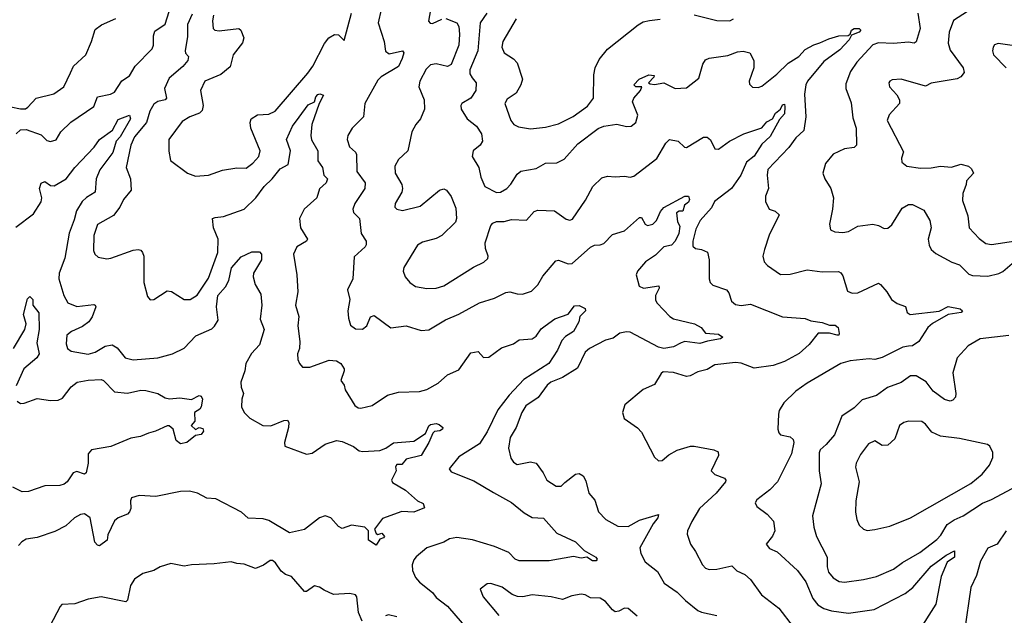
# Model space of a CAD drawing. Extents: x 1771496 to 1971148, y 471553 to 643630.
# Tile 420 of 656: x 1868011 to 1873243, y 580657 to 583821. Entities that reach past the tile are written whole.
import ezdxf

# ---------------------------------------------------------------- set-up
doc = ezdxf.new("R2010")
doc.units = 0

msp = doc.modelspace()

# ---------------------------------------------------------------- linework, layer by layer
at = {"layer": '0CON10XD'}
for points in [[(1870213.3, 583985), (1870183.3, 583813.3), (1870192.6, 583802.6), (1870205, 583801.4), (1870255, 583824.4)], [(1867991.9, 583215), (1868015, 583236.2), (1868045, 583237.8), (1868125, 583209.4), (1868155, 583180), (1868175, 583173.3), (1868205, 583182.2), (1868230, 583225), (1868283.6, 583276.4), (1868405, 583359.2), (1868425, 583411.4), (1868494.6, 583425.4), (1868515, 583435.6), (1868553.7, 583496.3), (1868595, 583523.3), (1868624.5, 583575), (1868715, 583665.7), (1868722.5, 583685), (1868722.3, 583735), (1868729.5, 583760.5), (1868785, 583796.9), (1868805.2, 583864.8)], [(1868928.7, 583851.3), (1868902.2, 583795), (1868902.5, 583732.5), (1868890, 583655), (1868892.7, 583642.7), (1868908.6, 583625), (1868904.6, 583605), (1868877.8, 583572.2), (1868805, 583510), (1868780, 583455), (1868791.5, 583405), (1868784.2, 583395), (1868745, 583386.4), (1868725, 583371.8), (1868702.8, 583335), (1868684.5, 583275.5), (1868620.7, 583199.3), (1868601.3, 583155), (1868576.9, 583035), (1868600, 582975), (1868604.4, 582915), (1868563.3, 582865), (1868543.8, 582825), (1868509.5, 582780.5), (1868425, 582732.5), (1868404.6, 582675), (1868404.2, 582595), (1868411.2, 582575), (1868428.8, 582558.8), (1868475, 582550.8), (1868495, 582554.4), (1868613.6, 582596.4), (1868640.3, 582600.3), (1868655, 582595.8), (1868664.2, 582585), (1868671.9, 582565), (1868671.7, 582541.7), (1868670.5, 582425), (1868691.2, 582351.2), (1868705, 582332.5), (1868725, 582333.8), (1868795, 582381.2), (1868817.7, 582377.7), (1868885, 582334.4), (1868917.5, 582335), (1868955, 582357.5), (1869015, 582448), (1869063.6, 582585), (1869065.6, 582655), (1869041.5, 582715), (1869035.9, 582764.1), (1869049.2, 582770.8), (1869095, 582775.6), (1869205, 582814.6), (1869265.6, 582874.4), (1869311.1, 582935), (1869353.8, 582975), (1869395, 583028.5), (1869438.1, 583051.9), (1869450, 583125), (1869430, 583185), (1869461.3, 583255), (1869496.1, 583303.9), (1869545, 583368.2), (1869578, 583385), (1869585, 583411.2), (1869595, 583422.9), (1869606.8, 583426.8), (1869625, 583420), (1869602, 583375), (1869563.2, 583265), (1869558.4, 583205), (1869562.6, 583182.6), (1869594.8, 583124.8), (1869595, 583072), (1869620.9, 583035), (1869628.1, 582995), (1869646.7, 582975), (1869639.6, 582955), (1869605, 582922.2), (1869590, 582875), (1869523.8, 582815), (1869497.8, 582765), (1869504.4, 582715), (1869540.8, 582655), (1869536, 582645), (1869484.4, 582615), (1869467.1, 582575), (1869484.6, 582465), (1869490, 582375), (1869477.5, 582305), (1869494.3, 582245), (1869490, 582195), (1869499.3, 582110.7), (1869497.8, 582075), (1869487.8, 582045), (1869490, 582015), (1869497.5, 581995), (1869515, 581975.8), (1869552.5, 581975), (1869655, 582011.9), (1869695, 582008.6), (1869718, 581995), (1869735, 581966.7), (1869735.6, 581955), (1869717.5, 581905), (1869735, 581880), (1869740, 581855), (1869792.1, 581772.1), (1869809.7, 581759.7), (1869825, 581757.5), (1869885, 581772.2), (1869966.4, 581826.4), (1870025, 581842), (1870135.9, 581845.9), (1870175, 581857.1), (1870235, 581890.8), (1870285, 581934.4), (1870345, 581960), (1870408.5, 582051.5), (1870448.3, 582058.3), (1870476.6, 582026.6), (1870505, 582027.3), (1870571.4, 582078.6), (1870635, 582098.6), (1870665, 582119.6), (1870735, 582125.4), (1870755, 582140), (1870782, 582178), (1870803.3, 582195), (1870855, 582231.2), (1870925, 582256.5), (1870958.8, 582301.2), (1870985, 582303.4), (1871016.4, 582286.4), (1871018.1, 582275), (1870987.5, 582245), (1870983.1, 582215), (1870953.3, 582165), (1870912.3, 582137.7), (1870893, 582117), (1870868.7, 582065), (1870822.8, 581995), (1870690.7, 581909.3), (1870613.1, 581826.9), (1870552.1, 581747.9), (1870495, 581631.1), (1870455, 581567.3), (1870345, 581498.2), (1870294.3, 581435), (1870305, 581419.2), (1870425, 581371.5), (1870529.2, 581309.2), (1870625, 581256.5), (1870691.5, 581201.5), (1870735, 581175.5), (1870795, 581171.9), (1870865, 581092.7), (1870965, 581046.2), (1871010.4, 581000.4), (1871072.5, 580965), (1871080, 580955), (1871073.9, 580946.1), (1871055, 580945.8), (1871025.7, 580965.7), (1870995, 580960.9), (1870955, 580969.4), (1870825, 580945.6), (1870665, 580945.6), (1870644.1, 580954.1), (1870610.3, 580990.3), (1870535, 581021.4), (1870417.8, 581057.8), (1870335, 581070.4), (1870295, 581062.1), (1870265, 581045.5), (1870175, 581014.3), (1870117.5, 580967.5)], [(1869040.6, 583845), (1869035.8, 583815), (1869040, 583775), (1869047.5, 583765), (1869072.2, 583762.2), (1869175, 583773.8), (1869185.7, 583765.7), (1869202.5, 583725), (1869195, 583698.8), (1869145.8, 583635), (1869129.7, 583570.3), (1869080.6, 583529.4), (1868995, 583493.8), (1868972.5, 583445), (1868986.7, 583365), (1868981.5, 583338.5), (1868966.2, 583325), (1868914.7, 583305.3), (1868875, 583280.6), (1868804.6, 583185), (1868803, 583123), (1868812.7, 583072.7), (1868903.3, 583005), (1868945, 582989.4), (1869015, 582995.8), (1869088.7, 583021.3), (1869165, 583033.3), (1869215, 583032.7), (1869250.7, 583059.3), (1869282.2, 583095), (1869290, 583125), (1869239.2, 583245), (1869236.4, 583275), (1869242.2, 583295), (1869275, 583316.5), (1869335, 583320), (1869368.6, 583335), (1869542.8, 583537.2), (1869568.9, 583575), (1869630.6, 583695), (1869654, 583725), (1869685, 583742), (1869705, 583740), (1869735, 583710), (1869774.7, 583855.3)], [(1869932.7, 583875), (1869916.4, 583805), (1869947.7, 583705), (1869955, 583654.2), (1869975, 583640.6), (1870045.5, 583655.5), (1870052.5, 583645), (1870044.3, 583614.3), (1870025, 583572.8), (1869932.9, 583517.1), (1869915, 583499.2), (1869845.7, 583375), (1869838, 583305), (1869778, 583245), (1869755.8, 583205), (1869751.4, 583185), (1869764.4, 583145), (1869795, 583118), (1869800.6, 583105), (1869803.3, 583015), (1869848, 582955), (1869845, 582924), (1869791.8, 582845), (1869781.5, 582815), (1869785, 582796.7), (1869816.2, 582765), (1869826, 582685), (1869853.3, 582645), (1869853.3, 582625), (1869846.7, 582615), (1869788.8, 582561.2), (1869781.4, 582445), (1869753.3, 582385), (1869765.9, 582334.1), (1869755.6, 582275), (1869757.8, 582235), (1869768.7, 582198.7), (1869795, 582179.5), (1869832.9, 582177.1), (1869855.6, 582195), (1869875, 582243.3), (1869895, 582248.8), (1869984.4, 582184.4), (1870064.4, 582194.4), (1870145, 582169.2), (1870185, 582173.1), (1870274.2, 582225.8), (1870345, 582256.4), (1870455, 582317.5), (1870535, 582341.4), (1870595, 582372.5), (1870615, 582376), (1870655, 582363.8), (1870683.6, 582363.6), (1870731.2, 582378.8), (1870765, 582412.5), (1870792.1, 582457.9), (1870859.5, 582540.5), (1870875, 582543.8), (1870925, 582524.2), (1870946.7, 582525), (1871045, 582612.5), (1871065, 582622.5), (1871095, 582624.2), (1871115, 582632.5), (1871160.9, 582679.1), (1871225, 582699.6), (1871305, 582770), (1871315, 582770), (1871334.6, 582734.6), (1871347.9, 582727.9), (1871375, 582734.4), (1871395.7, 582754.3), (1871417.1, 582802.9), (1871435, 582822.7), (1871545, 582883.2), (1871565, 582884.3), (1871570.4, 582865), (1871565, 582852), (1871543.6, 582836.4), (1871535.9, 582804.1), (1871515, 582803.8), (1871501.2, 582795), (1871506.7, 582746.7), (1871520, 582725), (1871514, 582685), (1871495, 582644.5), (1871475, 582623.2), (1871434.6, 582615), (1871389.3, 582570.7), (1871337.5, 582535), (1871294.5, 582485), (1871286.7, 582465), (1871304, 582405), (1871325.5, 582395.5), (1871408, 582408), (1871410, 582395), (1871390, 582355), (1871390.7, 582330.7), (1871398, 582315), (1871466.2, 582245), (1871485, 582231.4), (1871596.7, 582205), (1871633.3, 582185), (1871656.2, 582156.2), (1871725, 582150), (1871747.5, 582135), (1871735, 582124.8), (1871666, 582114), (1871625, 582100.3), (1871545, 582110.6), (1871525.7, 582104.3), (1871485, 582082.9), (1871435, 582073.4), (1871405, 582082), (1871255, 582161.6), (1871235, 582163.4), (1871201.2, 582155), (1871165, 582128.6), (1871125, 582117.8), (1871038.8, 582075), (1871015.8, 582054.2), (1870975, 581970), (1870895, 581919.5), (1870834.3, 581895), (1870815, 581879.4), (1870765.9, 581814.1), (1870700.3, 581769.7), (1870679.1, 581735), (1870650, 581655), (1870618.3, 581601.7), (1870609.2, 581545), (1870622, 581492), (1870635, 581470), (1870655, 581458.6), (1870725, 581472.5), (1870755, 581464.2), (1870793.2, 581413.2), (1870812, 581375), (1870862.2, 581342.2), (1870887.8, 581342.2), (1870908.5, 581361.5), (1870965, 581407.1), (1870985, 581409.2), (1871005, 581398), (1871020.3, 581370.3), (1871035.7, 581305), (1871068.1, 581268.1), (1871086.8, 581206.8), (1871125.4, 581165.4), (1871189.8, 581129.8), (1871245, 581129.3), (1871305, 581162.6), (1871405, 581192.5), (1871402.5, 581175), (1871376.7, 581143.3), (1871307.1, 581015), (1871312.2, 580985), (1871335, 580941.4), (1871400.2, 580890.2), (1871436.7, 580826.7), (1871505, 580780), (1871548.6, 580735), (1871615, 580682.9), (1871635, 580673.1), (1871716.4, 580656.4)], [(1870493.2, 583855), (1870458.7, 583805), (1870445.3, 583655), (1870402.8, 583555), (1870404.1, 583534.1), (1870415, 583511.9), (1870436.7, 583485), (1870435.6, 583445), (1870408.6, 583405), (1870361.4, 583375), (1870355.5, 583364.5), (1870357.5, 583345), (1870389.1, 583295), (1870438.6, 583255), (1870466.2, 583215), (1870470, 583175), (1870458.1, 583155), (1870420.8, 583125), (1870415.6, 583095), (1870450.9, 583035), (1870461.1, 582985), (1870482.7, 582935), (1870545, 582903.6), (1870565.4, 582904.6), (1870600, 582925), (1870622, 582948), (1870655, 583000.8), (1870674.5, 583015.5), (1870755, 583030.4), (1870805, 583059.1), (1870865, 583061.4), (1870905, 583080.6), (1870977.9, 583162.1), (1871085, 583242.5), (1871115, 583255.6), (1871185, 583265.5), (1871235, 583253.3), (1871260, 583255), (1871285.6, 583275), (1871296.4, 583313.6), (1871268.5, 583385), (1871274.5, 583405), (1871310.6, 583445), (1871317.5, 583465), (1871285, 583464.2), (1871274.2, 583475), (1871304, 583505), (1871355, 583528.6), (1871382.5, 583525), (1871381.2, 583515), (1871353.3, 583485), (1871361.1, 583481.1), (1871385, 583476.7), (1871435, 583485.7), (1871495, 583455.6), (1871555, 583459.4), (1871619.4, 583510.6), (1871642.3, 583585), (1871655, 583607.5), (1871675, 583616.5), (1871775, 583631.1), (1871825, 583650.9), (1871855, 583654.7), (1871891.4, 583645), (1871911.9, 583605), (1871911.9, 583565), (1871887.1, 583495), (1871889.2, 583479.2), (1871905, 583463.3), (1871935, 583460), (1871955, 583468.8), (1872035, 583532.2), (1872095, 583590), (1872150.8, 583625), (1872185, 583661.9), (1872231.9, 583688.1), (1872262.4, 583697.6), (1872310.2, 583719.8), (1872364.5, 583735.5), (1872413, 583737), (1872423.8, 583745), (1872431.4, 583765), (1872445, 583774.4), (1872472.5, 583775), (1872480.8, 583765), (1872472.5, 583755), (1872431.7, 583738.3), (1872418.8, 583715), (1872369.7, 583660.3), (1872285, 583599.4), (1872197.5, 583495), (1872188.9, 583475), (1872182.5, 583425), (1872188.2, 583305), (1872177.3, 583232.7), (1872135, 583193.1), (1872098, 583142), (1871986.9, 583025), (1871983.1, 582995), (1871990, 582925), (1871975, 582883.3), (1871974, 582855), (1871994, 582814), (1872025, 582804), (1872046.7, 582785), (1871993.8, 582676.2), (1871969.2, 582600.8), (1871960, 582565), (1871967.1, 582535), (1871985, 582515.8), (1872055, 582467.5), (1872105, 582469.6), (1872195, 582491.8), (1872275, 582481.4), (1872362.7, 582482.7), (1872375.5, 582475.5), (1872385, 582460), (1872409.5, 582379.5), (1872435, 582367.5), (1872465, 582370), (1872575, 582420.8), (1872586.2, 582415), (1872618.8, 582375), (1872644, 582335), (1872673.7, 582313.7), (1872718.1, 582298.1), (1872727.8, 582265), (1872743.3, 582255), (1872898, 582272), (1872945, 582297.7), (1873008.5, 582285), (1873020.8, 582275), (1873014.3, 582265.7), (1872944.3, 582255.7), (1872862.6, 582207.4), (1872837.8, 582185), (1872788.5, 582111.5), (1872755, 582087.8), (1872735, 582086.4), (1872705, 582082.1), (1872595, 582026.2), (1872555, 582016.2), (1872525, 582018.5), (1872425, 582008.5), (1872375, 581994.5), (1872195, 581890.6), (1872135, 581848.1), (1872071.5, 581785), (1872047.8, 581745), (1872043.1, 581725), (1872040.8, 581645), (1872045.8, 581625.8), (1872055, 581616.2), (1872105, 581604), (1872120.6, 581590.6), (1872124.2, 581574.2), (1872113.3, 581515), (1872038.1, 581365), (1871996.7, 581323.3), (1871929.1, 581270.9), (1871918.8, 581255), (1871928.8, 581235), (1871983.4, 581193.4), (1872016.2, 581156.2), (1872023.5, 581105), (1872012.1, 581077.9), (1871977.5, 581035), (1871995, 581011.4), (1872036.7, 580993.3), (1872144.7, 580894.7), (1872187.9, 580835), (1872225.3, 580745.3), (1872252.9, 580712.9), (1872285, 580693.5), (1872325, 580680.5), (1872415, 580667.5), (1872552.4, 580687.6), (1872716.7, 580773.3), (1872757.3, 580805), (1872855, 580918.2), (1872933.7, 580976.3), (1872978.8, 580998.8), (1872978.8, 580965), (1872940.2, 580939.8), (1872907.3, 580862.7), (1872878.8, 580715), (1872784.5, 580565)], [(1871595, 583846.9), (1871715, 583816.9), (1871785, 583814.2), (1871804.5, 583825.5)], [(1872783.5, 583855), (1872796.1, 583775), (1872775, 583704.2), (1872765, 583697.1), (1872735, 583701.9), (1872655, 583694.6), (1872575, 583697.3), (1872545, 583686.7), (1872459.2, 583595), (1872426.9, 583545), (1872400.5, 583479.5), (1872400.8, 583455), (1872429.6, 583379.6), (1872439.1, 583299.1), (1872455.6, 583244.4), (1872457.8, 583155), (1872445, 583141.9), (1872395, 583134.5), (1872333.2, 583106.8), (1872293.1, 583056.9), (1872278.9, 583005), (1872289.2, 582975), (1872322.2, 582925), (1872336.5, 582875), (1872331.2, 582815), (1872314.4, 582735), (1872320, 582705), (1872343.5, 582693.5), (1872385, 582690.4), (1872415, 582696.2), (1872440.7, 582710.7), (1872465.4, 582724.6), (1872545, 582734.3), (1872575, 582728.1), (1872605, 582712.5), (1872625, 582714.2), (1872645, 582731.4), (1872700.7, 582819.3), (1872735, 582840), (1872755, 582839.4), (1872815, 582809.4), (1872847.3, 582755), (1872854.4, 582715), (1872839.5, 582655), (1872843.7, 582623.7), (1872855, 582600.8), (1872878.9, 582578.9), (1872963.7, 582533.7), (1873005, 582518.5), (1873055, 582470), (1873075, 582461.6), (1873155, 582458), (1873215, 582472.2), (1873235, 582482.5), (1873284.5, 582525.5)], [(1873048, 583865), (1872973.6, 583816.4), (1872950.6, 583755), (1872945.7, 583695.7), (1872955, 583660), (1873025.6, 583565), (1873030, 583540), (1873011.7, 583518.3), (1872992.3, 583507.7), (1872855, 583484), (1872825, 583468.6), (1872695.5, 583504.5), (1872648.3, 583501.7), (1872634.6, 583495.4), (1872629.2, 583485), (1872634.2, 583465), (1872672.7, 583422.7), (1872686.9, 583395), (1872685.6, 583375), (1872632.2, 583315), (1872621.1, 583285), (1872708.2, 583118.2), (1872696.5, 583085), (1872698.1, 583065), (1872725, 583042.5), (1872797.3, 583032.7), (1872855, 583033.4), (1872905, 583042.3), (1872962.9, 583037.1), (1873013, 583053), (1873052.5, 583042.5), (1873069.5, 583029.5), (1873078.9, 583005), (1873042.5, 582965), (1873041.2, 582945), (1873022.7, 582897.3), (1873020.7, 582860.7), (1873049.1, 582779.1), (1873056.9, 582715), (1873109.4, 582659.4), (1873145, 582632.2), (1873175, 582626.5), (1873305, 582647.1)], [(1867965, 583358.4), (1868015, 583347.1), (1868041.6, 583348.4), (1868055, 583355.5), (1868098.6, 583405), (1868192.1, 583427.9), (1868245.6, 583465), (1868280.8, 583539.2), (1868297.8, 583575), (1868363.1, 583635), (1868393.1, 583705), (1868411.7, 583768.3), (1868445.5, 583794.5), (1868521.7, 583828.3)], [(1870275, 583827.1), (1870335, 583803.8), (1870345.5, 583785.5), (1870349.3, 583745), (1870344.7, 583685), (1870305, 583582.2), (1870285, 583572.7), (1870225, 583586.4), (1870195, 583580.5), (1870171.1, 583558.9), (1870138.1, 583495), (1870132.5, 583465), (1870161.1, 583395), (1870162.9, 583345), (1870141.8, 583295), (1870116.7, 583265), (1870094.4, 583225), (1870073.1, 583125), (1870025, 583077.5), (1870005, 583043.8), (1870007.4, 583005), (1870042, 582945), (1870045.8, 582925), (1870041.3, 582905), (1870007.3, 582845), (1870004.2, 582825), (1870015, 582814.5), (1870045, 582806.9), (1870138.9, 582831.1), (1870242.9, 582915), (1870265, 582922), (1870280, 582915), (1870305, 582882.5), (1870329.1, 582819.1), (1870333.1, 582765), (1870326.9, 582745), (1870255, 582674.2), (1870225, 582659.1), (1870151.1, 582638.9), (1870125, 582623.6), (1870052.5, 582505), (1870048.2, 582485), (1870058.9, 582455), (1870084.6, 582424.6), (1870114, 582404), (1870175, 582392.9), (1870225, 582394.6), (1870265, 582407.9), (1870423.2, 582506.8), (1870477.9, 582532.1), (1870498.2, 582551.8), (1870500.8, 582565), (1870486.8, 582605), (1870485.4, 582635), (1870515, 582727.5), (1870525, 582740), (1870545, 582748.6), (1870585, 582749.4), (1870625, 582760), (1870704.2, 582755.8), (1870745, 582801.4), (1870765, 582810), (1870853.3, 582805), (1870915, 582760.5), (1870935, 582756.7), (1870949.1, 582760.9), (1871017.8, 582862.2), (1871057.5, 582935), (1871105, 582981.4), (1871135, 582990.5), (1871175, 582986.5), (1871225, 582990.6), (1871255, 582984.3), (1871275, 582989.2), (1871397, 583083), (1871444, 583165), (1871465, 583184), (1871510, 583175), (1871544.5, 583144.5), (1871555, 583142.5), (1871645, 583196.2), (1871665, 583196.7), (1871682.3, 583182.3), (1871704.4, 583134.4), (1871725, 583133.1), (1871783.4, 583176.6), (1871860, 583215), (1871955, 583247.3), (1871981.5, 583278.5), (1872010.9, 583295), (1872027.3, 583325), (1872054.3, 583345.7), (1872065, 583369.4), (1872075, 583372.5), (1872077.8, 583357.7), (1872075, 583320.6), (1872049.7, 583290.3), (1871999.9, 583200.1), (1871955, 583160), (1871915, 583096), (1871873.1, 583065), (1871843.6, 582995), (1871794.6, 582925), (1871704, 582856), (1871687.8, 582822.2), (1871627.2, 582755), (1871605, 582707.5), (1871588.2, 582645), (1871588.6, 582618.6), (1871602.5, 582605), (1871635, 582600.8), (1871665.6, 582585.6), (1871674.4, 582545), (1871675.7, 582444.3), (1871680, 582425), (1871695, 582410.8), (1871767.5, 582385), (1871779.2, 582369.2), (1871794.4, 582325), (1871815, 582307.8), (1871845, 582301.8), (1871895, 582308.9), (1872065, 582241.9), (1872185, 582234.3), (1872215, 582220.5), (1872275, 582213.1), (1872315, 582198.5), (1872345, 582197.4), (1872359.7, 582185), (1872366.6, 582153.4), (1872364.2, 582145.8), (1872355.5, 582144.5), (1872315, 582155.5), (1872253.8, 582155), (1872205.6, 582095), (1872153, 582047), (1872076, 582005), (1872015, 581983.5), (1871915, 581970), (1871845.4, 581995.4), (1871815, 581999.5), (1871705, 581988.2), (1871665, 581962.7), (1871615, 581950), (1871575, 581928.1), (1871555, 581925.6), (1871485, 581947.5), (1871430.6, 581949.4), (1871419.5, 581940.5), (1871385, 581883.3), (1871325, 581856.2), (1871226.2, 581775), (1871214, 581735), (1871223, 581703), (1871295, 581652), (1871315, 581628.8), (1871385, 581496.7), (1871405, 581476.7), (1871425, 581478.8), (1871460.9, 581509.1), (1871505.5, 581534.5), (1871575.5, 581554.5), (1871595, 581555.6), (1871700, 581535), (1871723.3, 581525), (1871723.8, 581505), (1871686.2, 581425), (1871704.5, 581404.5), (1871756.2, 581385), (1871764, 581375), (1871762.5, 581365), (1871711.4, 581305), (1871623.3, 581225), (1871582.9, 581155), (1871559.5, 581105), (1871557.4, 581087.4), (1871575.5, 581035), (1871603.3, 580995), (1871638.9, 580925), (1871655, 580906.9), (1871675, 580900.4), (1871715, 580902), (1871795, 580919.2), (1871822.4, 580892.4), (1871865, 580874.2), (1871895, 580847.5), (1871952.9, 580765), (1872045, 580694.2), (1872121.9, 580595)], [(1870648.9, 583825), (1870578.5, 583705), (1870572.7, 583675), (1870585.5, 583645.5), (1870635, 583612.9), (1870655, 583592), (1870683.5, 583505), (1870674.5, 583475.5), (1870648.9, 583431.1), (1870601.9, 583398.1), (1870590, 583375), (1870621.4, 583285), (1870636.9, 583265), (1870661.4, 583251.4), (1870725, 583242), (1870805, 583250.9), (1870875, 583268.5), (1870952.6, 583307.4), (1871028.8, 583361.2), (1871061.2, 583405), (1871061.7, 583528.3), (1871069.2, 583565), (1871089.8, 583610.2), (1871135.3, 583664.7), (1871297, 583793), (1871325, 583809.2), (1871357.5, 583817.5), (1871415, 583824.5)], [(1873284.6, 583684.6), (1873210, 583695), (1873192.1, 583687.9), (1873184.2, 583675.8), (1873180.8, 583655), (1873185.8, 583635), (1873252.5, 583565)], [(1867990.8, 582719.2), (1868085, 582790), (1868125, 582854), (1868129.2, 582875), (1868117.3, 582925), (1868125, 582952.3), (1868145, 582960.9), (1868175, 582940.4), (1868195, 582938.7), (1868257.5, 582975), (1868305, 583036.2), (1868406.5, 583143.5), (1868434.6, 583185), (1868503.8, 583235), (1868535, 583290), (1868594, 583314), (1868600.9, 583295), (1868545, 583198.8), (1868523.8, 583175), (1868505.5, 583115), (1868436.7, 583023.3), (1868417.7, 582975), (1868413.3, 582905), (1868366.6, 582876.6), (1868342.7, 582855), (1868312.7, 582805), (1868301.6, 582758.4), (1868273.5, 582686.5), (1868250.7, 582555), (1868221, 582475), (1868219.7, 582445), (1868246.2, 582355), (1868266.9, 582316.9), (1868315, 582297.7), (1868405, 582308.6), (1868413.3, 582305), (1868415.7, 582295), (1868397.3, 582242.7), (1868379.5, 582215), (1868345, 582190.4), (1868286, 582165), (1868261.4, 582145), (1868258.8, 582098.8), (1868265.8, 582075), (1868285, 582060.6), (1868375, 582044.7), (1868413.1, 582055), (1868465, 582087.2), (1868502.9, 582092.9), (1868528.5, 582078.5), (1868571.9, 582025), (1868615, 582013.1), (1868745, 582024.6), (1868823.9, 582046.1), (1868885, 582076.7), (1868947.9, 582142.1), (1869032.1, 582177.9), (1869047.4, 582192.6), (1869066.2, 582225), (1869058, 582295), (1869064.2, 582355), (1869105, 582402.7), (1869123.3, 582435), (1869137.2, 582502.8), (1869188, 582562), (1869245, 582588.6), (1869285, 582587.5), (1869296.2, 582575), (1869295.6, 582545), (1869252.9, 582475), (1869251.4, 582455), (1869262.9, 582415), (1869293, 582363), (1869297.8, 582305), (1869289.6, 582229.6), (1869310, 582175), (1869285.7, 582094.3), (1869243.1, 582046.9), (1869213.8, 581995), (1869208.2, 581955), (1869186.7, 581895), (1869188.1, 581868.1), (1869201.2, 581835), (1869191.2, 581805), (1869189.2, 581765), (1869204.4, 581735), (1869235, 581703.5), (1869302.5, 581665), (1869345, 581663.3), (1869415, 581692.2), (1869435, 581693.3), (1869440.8, 581680.8), (1869440, 581655), (1869418, 581575), (1869420, 581555), (1869535, 581513.6), (1869565, 581518.9), (1869635, 581566.7), (1869695, 581585.8), (1869725, 581580.8), (1869784.3, 581554.3), (1869815, 581530), (1869835, 581526.2), (1869925, 581532.9), (1869957.1, 581545), (1869997.6, 581572.4), (1870105, 581581.5), (1870167.2, 581622.8), (1870185, 581663.3), (1870195, 581670.5), (1870225, 581675.7), (1870240.2, 581670.2), (1870260, 581655), (1870258, 581645), (1870243.7, 581636.3), (1870215, 581634), (1870206, 581625), (1870185.6, 581574.4), (1870143.9, 581506.1), (1870065, 581486.2), (1870042.3, 581457.7), (1870015, 581457.1), (1870007.5, 581445), (1870011.2, 581425), (1869986.7, 581375), (1869991.7, 581361.7), (1870060.9, 581320.9), (1870126, 581265), (1870155, 581250.6), (1870162.9, 581227.1), (1870105, 581203.8), (1870042.6, 581207.4), (1869939.1, 581170.9), (1869896.2, 581115), (1869905, 581091.2), (1869915, 581086.7), (1869935, 581093.3), (1869950, 581075), (1869945, 581067.5), (1869925, 581062), (1869905, 581030), (1869864.6, 581055), (1869864.6, 581105), (1869845, 581125.4), (1869775, 581135.6), (1869725, 581118.6), (1869705, 581129.2), (1869665, 581174.5), (1869635, 581184.5), (1869605, 581174.4), (1869525, 581113.1), (1869445, 581094.2), (1869335, 581160.7), (1869305, 581169.6), (1869225, 581172.2), (1869190, 581205), (1869054.2, 581275.8), (1869005, 581279.2), (1868956.7, 581305), (1868914.4, 581315.6), (1868865, 581314.2), (1868735, 581287.5), (1868646.1, 581293.9), (1868605, 581280), (1868600, 581265), (1868602, 581225), (1868595, 581206.7), (1868585, 581194), (1868535, 581174.2), (1868515, 581158), (1868480, 581085), (1868475.8, 581055), (1868435, 581026.2), (1868425, 581028.8), (1868411.4, 581045), (1868385, 581173.8), (1868355.5, 581195.5), (1868335, 581193.1), (1868302.5, 581175), (1868257.3, 581132.7), (1868197.8, 581102.2), (1868105, 581070.4), (1868045, 581060.5), (1868022.1, 581047.9), (1868005, 581027.1)], [(1867977.9, 582075), (1868039.4, 582175), (1868045.5, 582205), (1868032, 582255), (1868052.1, 582337.9), (1868065, 582351.2), (1868081.1, 582335), (1868080.8, 582305), (1868113.5, 582263.5), (1868115.5, 582175), (1868103, 582105), (1868115.1, 582045), (1868102.5, 582025), (1868033.6, 581966.4), (1867992.5, 581875)], [(1873267.5, 582142.5), (1873114.7, 582125.3), (1873052.1, 582087.9), (1872992.5, 582025), (1872969.4, 581945), (1872985.7, 581834.3), (1872984, 581815), (1872970.5, 581799.5), (1872955, 581794), (1872925, 581802.5), (1872865, 581846.9), (1872827.4, 581897.4), (1872775, 581928.2), (1872745, 581929.6), (1872695, 581893.5), (1872622.7, 581867.3), (1872563.8, 581825), (1872488.1, 581801.9), (1872445, 581759.4), (1872379.2, 581715), (1872341.5, 581615), (1872296.1, 581563.9), (1872265.5, 581535), (1872259.8, 581520.2), (1872259.1, 581425), (1872270.6, 581355), (1872224.5, 581184.5), (1872231.1, 581125), (1872244.7, 581074.7), (1872302.3, 580965), (1872302.7, 580915), (1872310, 580885), (1872333.3, 580855), (1872365, 580836.2), (1872395, 580833.4), (1872495, 580846.2), (1872565, 580863.6), (1872655, 580901.8), (1872702.8, 580937.2), (1872795, 580990.4), (1872885, 581059.1), (1872906.9, 581083.1), (1872940.6, 581139.4), (1872976.2, 581163.8), (1873024.4, 581185), (1873126.8, 581253.2), (1873175, 581272), (1873285, 581330)], [(1867998.6, 581795), (1868015, 581782.7), (1868035, 581783.3), (1868105, 581807.8), (1868175, 581798.3), (1868215, 581799.5), (1868239.3, 581810.7), (1868285, 581871.2), (1868317.5, 581895), (1868375, 581906), (1868445, 581908.8), (1868456.7, 581905), (1868515, 581844.2), (1868585, 581836.2), (1868655, 581852.9), (1868681.9, 581851.9), (1868745, 581835.8), (1868785, 581812), (1868807.3, 581807.3), (1868861.7, 581811.7), (1868925, 581803.1), (1868965, 581824.3), (1868975, 581820.8), (1868981.9, 581805), (1868975.7, 581765), (1868968.2, 581751.8), (1868940, 581735), (1868942.5, 581687.5), (1868922.5, 581665), (1868945, 581643.3), (1868965, 581653.8), (1868985, 581650), (1868988, 581635), (1868975, 581617.5), (1868945, 581612), (1868900, 581575), (1868865, 581567.3), (1868842.1, 581585), (1868827.5, 581645), (1868805, 581662.9), (1868795, 581664), (1868733.3, 581635), (1868695.3, 581624.7), (1868652.6, 581607.4), (1868602, 581598), (1868495, 581553.2), (1868393.4, 581536.6), (1868375.7, 581515), (1868374.4, 581465), (1868365, 581414.2), (1868355, 581407.1), (1868315, 581420), (1868296.4, 581413.6), (1868263.9, 581366.1), (1868247.1, 581352.9), (1868225, 581346), (1868145, 581344), (1868057.5, 581315), (1868025, 581313.5), (1867975, 581336.9)], [(1872515, 581108), (1872555, 581112.9), (1872635, 581130), (1872745, 581174.3), (1873065, 581356.5), (1873125, 581406.9), (1873164.4, 581455), (1873182.9, 581495), (1873182.3, 581522.3), (1873165.8, 581555.8), (1873153.9, 581563.9), (1873005, 581596.8), (1872905, 581608.8), (1872858.9, 581628.9), (1872825, 581671.9), (1872805, 581685.5), (1872735, 581688.2), (1872708.8, 581681.2), (1872686.7, 581665), (1872661.5, 581595), (1872625, 581560.5), (1872595, 581559.1), (1872555, 581583.3), (1872521.9, 581568.1), (1872478.8, 581511.2), (1872455.4, 581465), (1872453.2, 581443.2), (1872472.1, 581365), (1872454.5, 581265), (1872453.5, 581205), (1872460, 581165), (1872472, 581135), (1872495, 581114), (1872515, 581108)], [(1873252.5, 581105), (1873205, 581034.4), (1873155, 581013.3), (1873116.7, 580945), (1873095, 580868.8), (1873066.4, 580805), (1873031.5, 580575)], [(1870117.5, 580967.5), (1870105, 580952), (1870096.2, 580925), (1870099.2, 580895), (1870115, 580857.1), (1870135, 580832.2), (1870205, 580777.7), (1870225, 580751.1), (1870284.8, 580704.8), (1870395.7, 580575.7)], [(1869831.8, 580625), (1869812.4, 580672.4), (1869802.5, 580755), (1869795.6, 580765.6), (1869765, 580772.2), (1869678, 580768), (1869629.6, 580789.6), (1869605, 580805.7), (1869577.3, 580812.7), (1869535, 580783.3), (1869525, 580783.8), (1869455, 580862.5), (1869423, 580873), (1869400.3, 580890.3), (1869370.8, 580935), (1869355, 580947.5), (1869342.1, 580947.9), (1869306.4, 580923.6), (1869265, 580906.2), (1869205, 580929.2), (1869165, 580932), (1869135, 580941.2), (1869045, 580930), (1868924.4, 580925.6), (1868885, 580917.5), (1868815, 580932), (1868757.5, 580915), (1868725, 580894), (1868665, 580878.8), (1868622.1, 580847.9), (1868600, 580815), (1868585, 580737.5), (1868575, 580727.5), (1868445, 580754.6), (1868375, 580743.1), (1868305, 580717.5), (1868236, 580714), (1868225.8, 580704.2), (1868171.1, 580598.9)], [(1871291.8, 580651.8), (1871245, 580692.5), (1871225, 580694.4), (1871195, 580678.6), (1871175, 580675.8), (1871160.8, 580685), (1871125, 580730.6), (1871095, 580748.2), (1871045, 580749.5), (1871016.2, 580765), (1870995, 580768.2), (1870945, 580760.6), (1870895, 580740), (1870835, 580754.3), (1870735, 580765.5), (1870684.6, 580755.4), (1870656.3, 580756.3), (1870627.6, 580767.6), (1870575, 580806.7), (1870515, 580826.2), (1870495, 580823.3), (1870457.5, 580795), (1870474, 580755), (1870558, 580655)], [(1870015, 580648.2), (1869971.4, 580658.6), (1869955.7, 580654.3)]]:
    msp.add_lwpolyline(points, dxfattribs=at)

doc.saveas('drawing.dxf')
